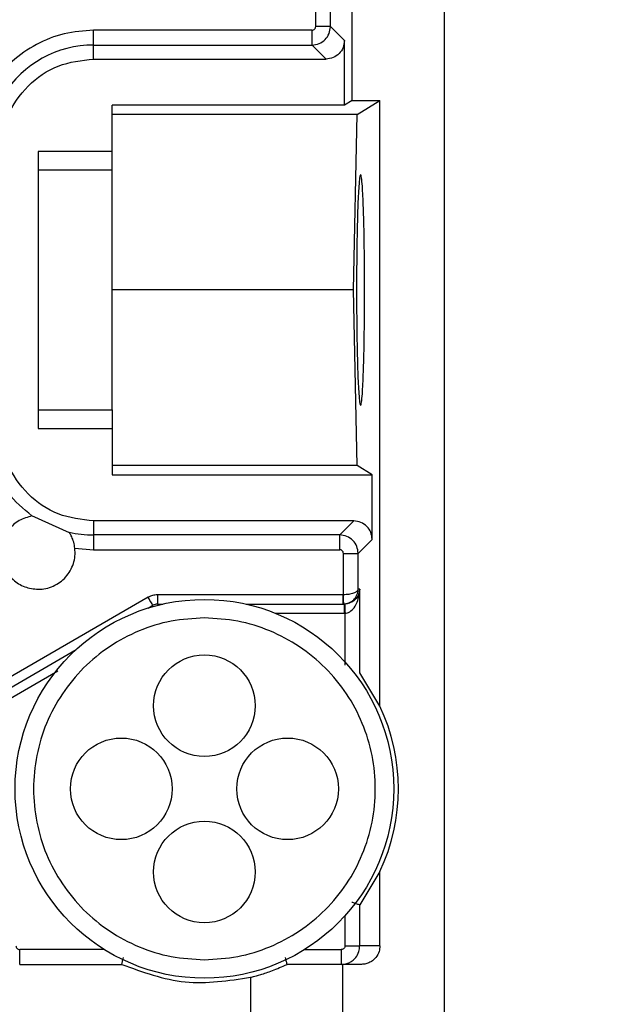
# Model space of a CAD drawing. Header units: inches. Extents: x 170 to 312, y 215 to 248.
# Tile 541 of 557: x 275.388 to 275.4676, y 243.9757 to 244.1068. Entities that reach past the tile are written whole.
import ezdxf

# ---------------------------------------------------------------- set-up
doc = ezdxf.new("R2010")
doc.units = ezdxf.units.IN
doc.header["$LTSCALE"] = 0.25
doc.header["$MEASUREMENT"] = 0
doc.layers.add('ANNOTATIONS', color=1, linetype='Continuous')
doc.layers.add('STANDARD MOTOR LH', color=7, linetype='Continuous')
doc.styles.add('ARIAL', font='arial.ttf', dxfattribs={"height": 0.09375})
doc.dimstyles.new('STANDARD$0', dxfattribs={"dimtxt": 0.09375, "dimasz": 0.09375, "dimexe": 0.03125, "dimexo": 0.046875, "dimgap": 0.09, "dimtad": 0, "dimtih": 1, "dimtoh": 1, "dimdec": 4, "dimzin": 0, "dimdsep": 46, "dimtxsty": 'ARIAL', "dimcen": 0.09, "dimadec": 0, "dimazin": 0, "dimtfac": 1, "dimtdec": 4, "dimtofl": 0, "dimtmove": 0, "dimatfit": 1, "dimfxl": 1, "dimtolj": 1, "dimtzin": 0, "dimarcsym": 0})

# ---------------------------------------------------------------- blocks, each defined once
blk = doc.blocks.new('*D95')
at = {"layer": 'ANNOTATIONS', "color": 0, "lineweight": -2, "transparency": 16777216}
for p, q in [((274.8910447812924, 244.6685519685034), (274.8910447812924, 245.2761724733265)), ((276.0917321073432, 243.2752990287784), (276.0917321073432, 245.2761724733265)), ((274.9847947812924, 245.2449224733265), (275.3102923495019, 245.2449224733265)), ((275.9979821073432, 245.2449224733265), (275.6724845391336, 245.2449224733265))]:
    blk.add_line(p, q, dxfattribs=at)
at = {"layer": 'ANNOTATIONS', "color": 0, "transparency": 16777216}
for points in [[(274.9847947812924, 245.2605474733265), (274.9847947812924, 245.2292974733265), (274.8910447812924, 245.2449224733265)], [(275.9979821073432, 245.2605474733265), (275.9979821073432, 245.2292974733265), (276.0917321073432, 245.2449224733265)]]:
    blk.add_solid(points, dxfattribs=at)
at = {"layer": 'defpoints', "color": 0, "transparency": 16777216}
for p in [(274.8910447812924, 245.2449224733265), (274.8910447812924, 244.6216769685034), (276.0917321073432, 243.2284240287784)]:
    blk.add_point(p, dxfattribs=at)
at = {"layer": 'ANNOTATIONS', "color": 0, "transparency": 16777216, "insert": (275.4913884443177, 245.2449224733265), "char_height": 0.09375, "attachment_point": 5, "style": 'ARIAL'}
blk.add_mtext('\\A1;20"', dxfattribs=at)
blk = doc.blocks.new('*D96')
at = {"layer": 'ANNOTATIONS', "color": 0, "lineweight": -2, "transparency": 16777216}
for p, q in [((275.0292320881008, 244.2732890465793), (275.0292320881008, 244.8424586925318)), ((276.0917321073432, 243.2752990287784), (276.0917321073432, 244.8424586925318)), ((275.1229820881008, 244.8112086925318), (275.2753721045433, 244.8112086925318)), ((275.9979821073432, 244.8112086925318), (275.8455920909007, 244.8112086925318))]:
    blk.add_line(p, q, dxfattribs=at)
at = {"layer": 'ANNOTATIONS', "color": 0, "transparency": 16777216}
for points in [[(275.1229820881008, 244.8268336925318), (275.1229820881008, 244.7955836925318), (275.0292320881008, 244.8112086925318)], [(275.9979821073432, 244.8268336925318), (275.9979821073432, 244.7955836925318), (276.0917321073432, 244.8112086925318)]]:
    blk.add_solid(points, dxfattribs=at)
at = {"layer": 'defpoints', "color": 0, "transparency": 16777216}
for p in [(276.0917321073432, 244.8112086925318), (275.0292320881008, 244.2264140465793), (276.0917321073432, 243.2284240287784)]:
    blk.add_point(p, dxfattribs=at)
at = {"layer": 'ANNOTATIONS', "color": 0, "transparency": 16777216, "insert": (275.560482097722, 244.8112086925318), "char_height": 0.09375, "attachment_point": 5, "style": 'ARIAL'}
blk.add_mtext('\\A1;17 3/8"', dxfattribs=at)

msp = doc.modelspace()

# ---------------------------------------------------------------- linework, layer by layer
at = {"layer": 'STANDARD MOTOR LH'}
for p, q in [((275.4445805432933, 243.8788919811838), (275.4445805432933, 244.3907028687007)), ((275.4322774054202, 244.096055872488), (275.4322774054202, 244.2670425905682)), ((275.4274119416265, 244.1059047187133), (275.4274119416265, 244.1754655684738)), ((275.429379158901, 244.1059047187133), (275.429379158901, 244.1754655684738)), ((275.3978285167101, 244.101578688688), (275.3978285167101, 244.1054130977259)), ((275.4269201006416, 244.1054130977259), (275.3978285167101, 244.1054130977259)), ((275.429379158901, 244.1059047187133), (275.4274119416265, 244.1059047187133)), ((275.4312462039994, 244.1040379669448), (275.429379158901, 244.1059047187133)), ((275.4312462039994, 244.0954269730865), (275.4312462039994, 244.1040379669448)), ((275.3978285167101, 244.1034460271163), (275.4269201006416, 244.1034460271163)), ((275.4287870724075, 244.101578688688), (275.4269201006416, 244.1034460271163)), ((275.3978285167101, 244.101578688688), (275.4287870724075, 244.101578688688)), ((275.4312462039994, 244.0954269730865), (275.4002891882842, 244.0954269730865)), ((275.4002891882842, 244.0867954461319), (275.4002891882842, 244.0954269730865)), ((275.4322774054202, 244.096055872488), (275.4312462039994, 244.0954269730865)), ((275.4322774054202, 244.096055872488), (275.4359682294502, 244.096055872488)), ((275.4329192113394, 244.0941967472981), (275.4359682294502, 244.096055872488)), ((275.4359682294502, 244.0153883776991), (275.4359682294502, 244.096055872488)), ((275.4329192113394, 244.0941967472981), (275.4002891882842, 244.0941967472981)), ((275.4324478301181, 244.0708206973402), (275.4329192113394, 244.0941967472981)), ((275.4002891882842, 244.0892758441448), (275.3904466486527, 244.0892758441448)), ((275.3904466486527, 244.0892758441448), (275.3904466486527, 244.0523661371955)), ((275.4002891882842, 244.0867954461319), (275.3904466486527, 244.0867954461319)), ((275.4324478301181, 244.0708206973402), (275.4002891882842, 244.0708206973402)), ((275.4329192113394, 244.0474446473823), (275.4324478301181, 244.0708206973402)), ((275.3904466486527, 244.0548465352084), (275.4002891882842, 244.0548465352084)), ((275.4002891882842, 244.0548465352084), (275.4002891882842, 244.046214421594)), ((275.3904466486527, 244.0523661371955), (275.4002891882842, 244.0523661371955)), ((275.4329192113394, 244.0474446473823), (275.4002891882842, 244.0474446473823)), ((275.4349371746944, 244.046214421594), (275.4329192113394, 244.0474446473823)), ((275.4002891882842, 244.046214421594), (275.4349371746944, 244.046214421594)), ((275.4349371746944, 244.0376040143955), (275.4349371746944, 244.046214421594)), ((275.3946142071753, 244.0384974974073), (275.3896235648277, 244.0407320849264)), ((275.4324780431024, 244.0400632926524), (275.3978285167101, 244.0400632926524)), ((275.3978285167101, 244.0400632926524), (275.3978285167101, 244.0362288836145)), ((275.430610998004, 244.0381959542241), (275.4324780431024, 244.0400632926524)), ((275.430610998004, 244.0381959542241), (275.3978285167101, 244.0381959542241)), ((275.4330701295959, 244.0357366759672), (275.4349371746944, 244.0376040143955)), ((275.3953379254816, 244.0364218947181), (275.3978285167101, 244.0362288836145)), ((275.3978285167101, 244.0362288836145), (275.430610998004, 244.0362288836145)), ((275.4311029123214, 244.0357366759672), (275.4330701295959, 244.0357366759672)), ((275.4311029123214, 244.0302208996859), (275.4311029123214, 244.0357366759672)), ((275.4330701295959, 244.0309589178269), (275.4330701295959, 244.0357366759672)), ((275.4332849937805, 244.0309589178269), (275.4330701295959, 244.0309589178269)), ((275.4332849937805, 244.0198528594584), (275.4332849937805, 244.0309589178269)), ((275.405098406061, 244.0298906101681), (275.3791462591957, 244.0149073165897)), ((275.4063287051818, 244.030220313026), (275.4063287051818, 244.0289900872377)), ((275.4310770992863, 244.030220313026), (275.4063287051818, 244.030220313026)), ((275.4311029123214, 244.0302208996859), (275.4310770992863, 244.030220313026)), ((275.4310770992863, 244.0289900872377), (275.4310770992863, 244.030220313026)), ((275.4050838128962, 244.0284615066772), (275.4057135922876, 244.0288252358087)), ((275.4063287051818, 244.0289900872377), (275.4070558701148, 244.0289900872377)), ((275.4181287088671, 244.0289900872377), (275.431206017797, 244.0289900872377)), ((275.4310770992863, 244.0289900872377), (275.4311457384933, 244.0289912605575)), ((275.431274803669, 244.0289912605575), (275.431206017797, 244.0289900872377)), ((275.431206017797, 244.0289900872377), (275.431206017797, 244.0277598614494)), ((275.4220625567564, 244.0277598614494), (275.431206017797, 244.0277598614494)), ((275.4313176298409, 244.027761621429), (275.431206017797, 244.0277598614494)), ((275.4313176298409, 244.0208718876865), (275.4313177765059, 244.027761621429)), ((275.3809805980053, 244.0145459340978), (275.3954944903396, 244.0229251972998)), ((275.3815957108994, 244.0134799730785), (275.3930667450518, 244.0201027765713)), ((275.4332849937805, 244.0198528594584), (275.4332873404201, 244.0198516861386)), ((275.4359682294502, 244.0153883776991), (275.4332873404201, 244.0198516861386)), ((275.444592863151, 244.010965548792), (275.4445805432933, 244.010965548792)), ((275.4359682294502, 243.9933798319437), (275.4332873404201, 243.9889165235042)), ((275.4359682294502, 243.9834687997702), (275.4359682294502, 243.9933798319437)), ((275.4332849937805, 243.9889153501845), (275.4332873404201, 243.9889165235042)), ((275.4332849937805, 243.9834687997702), (275.4332849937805, 243.9889153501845)), ((275.4313176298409, 243.9834687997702), (275.4313176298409, 243.9874874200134)), ((275.4359682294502, 243.9834687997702), (275.4332849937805, 243.9834687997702)), ((275.3879860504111, 243.9810077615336), (275.3879860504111, 243.9829765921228)), ((275.3992565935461, 243.9829765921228), (275.3879860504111, 243.9829765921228)), ((275.4259280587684, 243.9829765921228), (275.4308252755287, 243.9829765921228)), ((275.4308252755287, 243.9829765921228), (275.4308252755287, 243.9810077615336)), ((275.3879860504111, 243.9810077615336), (275.4015880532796, 243.9810077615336)), ((275.4310470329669, 243.9746507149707), (275.4310470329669, 243.9810077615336)), ((275.4335061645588, 243.9810077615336), (275.4310470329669, 243.9810077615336)), ((275.4187438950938, 243.9792900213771), (275.4187438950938, 243.9744359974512)), ((275.4445805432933, 243.978977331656), (275.444592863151, 243.978977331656))]:
    msp.add_line(p, q, dxfattribs=at)
at = {"layer": 'STANDARD MOTOR LH', "flags": 128}
for points in [[(275.4057135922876, 244.0288252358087), (275.4057017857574, 244.0288457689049), (275.405666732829, 244.0289061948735), (275.4056099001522, 244.0290047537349), (275.4055334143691, 244.02913733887), (275.4054402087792, 244.0292986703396), (275.4053338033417, 244.0294828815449), (275.4052184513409, 244.0296829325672), (275.405098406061, 244.0298906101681)], [(275.431274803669, 244.0289912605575), (275.4312755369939, 244.028967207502), (275.4312780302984, 244.0288973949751), (275.4312819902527, 244.0287835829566), (275.4312874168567, 244.0286304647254), (275.4312938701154, 244.0284444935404), (275.4313012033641, 244.0282321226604), (275.4313092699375, 244.0280015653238), (275.4313176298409, 244.027761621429)]]:
    msp.add_lwpolyline(points, dxfattribs=at)
at = {"layer": 'STANDARD MOTOR LH'}
for centre, radius in [((275.4125923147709, 244.0043838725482), 0.02522145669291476), ((275.4125923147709, 244.0154567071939), 0.006766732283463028), ((275.4015194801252, 244.0043838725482), 0.006766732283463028), ((275.4236651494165, 244.0043838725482), 0.006766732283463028), ((275.4125923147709, 243.9933110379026), 0.006766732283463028)]:
    msp.add_circle(centre, radius, dxfattribs=at)
for centre, radius, start, end in [((275.3978285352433, 244.0892756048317), 0.0141701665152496, 90, 147.8344107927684), ((275.3978285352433, 244.0523661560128), 0.01417016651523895, 256.6752316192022, 270.0000000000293), ((275.4063287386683, 244.0277598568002), 0.001230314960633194, 90, 120.0000000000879), ((275.4125923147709, 244.0043838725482), 0.02583661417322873, 334.7912347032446, 25.20876529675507)]:
    msp.add_arc(centre, radius, start, end, dxfattribs=at)
for points, knots in [([(275.3978285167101, 244.1054130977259), (275.396508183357, 244.1053195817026), (275.3938675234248, 244.1051325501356), (275.3901578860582, 244.1036348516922), (275.3868502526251, 244.1013843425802), (275.3852268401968, 244.099293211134), (275.3844151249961, 244.0982476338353)], [0, 0, 0, 0, 0.2499994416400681, 0.4999976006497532, 0.7499960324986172, 0.9999999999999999, 0.9999999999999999, 0.9999999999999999, 0.9999999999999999]), ([(275.4269201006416, 244.1034460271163), (275.4272422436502, 244.1034831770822), (275.4278864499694, 244.1035574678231), (275.4286988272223, 244.1041264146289), (275.4292676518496, 244.1049387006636), (275.429341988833, 244.1055827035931), (275.429379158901, 244.1059047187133)], [0, 0, 0, 0, 0.2500676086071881, 0.5000733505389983, 0.7500260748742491, 0.9999999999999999, 0.9999999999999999, 0.9999999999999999, 0.9999999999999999]), ([(275.4269201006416, 244.1054130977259), (275.4269849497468, 244.1054201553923), (275.4271141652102, 244.1054342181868), (275.4272753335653, 244.1055490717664), (275.4273912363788, 244.1057100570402), (275.4274050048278, 244.1058395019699), (275.4274119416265, 244.1059047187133)], [0, 0, 0, 0, 0.2508129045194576, 0.4997587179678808, 0.7479692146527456, 0.9999999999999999, 0.9999999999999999, 0.9999999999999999, 0.9999999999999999]), ([(275.4269201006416, 244.1034460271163), (275.4269201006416, 244.1034831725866), (275.4269201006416, 244.1035575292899), (275.4269201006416, 244.104014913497), (275.4269201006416, 244.1046563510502), (275.4269201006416, 244.1051608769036), (275.4269201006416, 244.1054130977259)], [0, 0, 0, 0, 0.2497112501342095, 0.4998645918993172, 0.7499740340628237, 1, 1, 1, 1]), ([(275.4312462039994, 244.1040379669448), (275.4312093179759, 244.1037155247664), (275.4311355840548, 244.1030709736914), (275.430566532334, 244.1022584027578), (275.4297540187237, 244.1016894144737), (275.4291094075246, 244.1016155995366), (275.4287870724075, 244.101578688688)], [0, 0, 0, 0, 0.2501135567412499, 0.499968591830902, 0.7499613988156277, 1, 1, 1, 1]), ([(275.385525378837, 244.0892758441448), (275.3857103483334, 244.0908879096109), (275.3860803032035, 244.0941121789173), (275.3889251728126, 244.0981790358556), (275.3929920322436, 244.1010241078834), (275.3962163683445, 244.1013938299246), (275.3978285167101, 244.101578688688)], [0, 0, 0, 0, 0.2499886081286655, 0.4999986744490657, 0.7500023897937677, 1, 1, 1, 1]), ([(275.4002891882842, 244.0548465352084), (275.4002891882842, 244.0551720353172), (275.4002891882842, 244.055823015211), (275.4002891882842, 244.0595535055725), (275.4002891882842, 244.0647321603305), (275.4002891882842, 244.0708208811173), (275.4002891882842, 244.0769096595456), (275.4002891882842, 244.0820884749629), (275.4002891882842, 244.0858189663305), (275.4002891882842, 244.0864699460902), (275.4002891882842, 244.0867954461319)], [0, 0, 0, 0, 0.1250078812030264, 0.2500079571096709, 0.3749972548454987, 0.4999940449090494, 0.6250027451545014, 0.7499920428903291, 0.8749921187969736, 1, 1, 1, 1]), ([(275.4339275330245, 244.0708206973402), (275.4339198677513, 244.0727809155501), (275.4339081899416, 244.075767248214), (275.4338411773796, 244.0793414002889), (275.4337595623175, 244.0822696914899), (275.4336450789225, 244.0845320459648), (275.4335145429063, 244.0859131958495), (275.4333904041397, 244.0863532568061), (275.4332665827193, 244.0859130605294), (275.4331357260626, 244.0845320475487), (275.4330212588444, 244.082269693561), (275.4329399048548, 244.0793413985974), (275.4328728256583, 244.075767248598), (275.4328611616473, 244.0727809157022), (275.4328535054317, 244.0708206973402)], [0, 0, 0, 0, 0.1212332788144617, 0.1846952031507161, 0.2498689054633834, 0.3548225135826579, 0.4224305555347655, 0.5000121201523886, 0.5775694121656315, 0.6451775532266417, 0.7501311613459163, 0.8153047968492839, 0.8787667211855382, 0.9999999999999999, 0.9999999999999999, 0.9999999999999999, 0.9999999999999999]), ([(275.4328535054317, 244.0708206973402), (275.4328611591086, 244.0688604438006), (275.4328728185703, 244.0658742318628), (275.4329399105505, 244.0623004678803), (275.4330212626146, 244.059372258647), (275.4331357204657, 244.0571094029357), (275.4332665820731, 244.0557281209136), (275.4333904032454, 244.0552892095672), (275.4335145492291, 244.0557277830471), (275.4336450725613, 244.0571103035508), (275.4337595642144, 244.0593721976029), (275.4338411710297, 244.0623004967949), (275.4339081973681, 244.0658742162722), (275.433919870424, 244.0688604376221), (275.4339275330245, 244.0708206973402)], [0, 0, 0, 0, 0.1212348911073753, 0.1846868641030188, 0.249861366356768, 0.3548234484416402, 0.4224324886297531, 0.4999893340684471, 0.5775704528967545, 0.6451835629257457, 0.7501385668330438, 0.8153131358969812, 0.8787651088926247, 0.9999999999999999, 0.9999999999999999, 0.9999999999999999, 0.9999999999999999]), ([(275.3978285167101, 244.0400632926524), (275.3962163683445, 244.0402481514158), (275.3929920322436, 244.0406178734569), (275.3889251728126, 244.0434629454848), (275.3860803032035, 244.0475298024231), (275.3857103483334, 244.0507540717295), (275.385525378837, 244.0523661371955)], [0, 0, 0, 0, 0.2499976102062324, 0.5000013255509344, 0.7500113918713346, 1, 1, 1, 1]), ([(275.3896235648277, 244.0407320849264), (275.3884748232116, 244.041688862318), (275.3861773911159, 244.0436023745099), (275.3849759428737, 244.0463402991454), (275.3843752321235, 244.0477092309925)], [0, 0, 0, 0, 0.5000111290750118, 1, 1, 1, 1]), ([(275.3896235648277, 244.0407320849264), (275.3890335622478, 244.0405647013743), (275.3878536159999, 244.040229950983), (275.386467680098, 244.0389568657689), (275.3856173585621, 244.0373105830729), (275.3854286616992, 244.0354572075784), (275.3859245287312, 244.0336613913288), (275.3870387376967, 244.0321810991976), (275.3886174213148, 244.0311567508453), (275.3898369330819, 244.0310248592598), (275.3904466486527, 244.0309589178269)], [0, 0, 0, 0, 0.1250104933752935, 0.2500085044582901, 0.3750081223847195, 0.5000073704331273, 0.6250123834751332, 0.749991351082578, 0.8750039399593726, 1, 1, 1, 1]), ([(275.4349371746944, 244.0376040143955), (275.4349002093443, 244.0379262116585), (275.4348262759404, 244.0385706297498), (275.4342579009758, 244.0393836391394), (275.4334447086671, 244.0399517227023), (275.4328003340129, 244.0400260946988), (275.4324780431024, 244.0400632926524)], [0, 0, 0, 0, 0.2499832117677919, 0.499984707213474, 0.749911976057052, 1, 1, 1, 1]), ([(275.3953379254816, 244.0364218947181), (275.3952927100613, 244.0366985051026), (275.3951989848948, 244.0372718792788), (275.3949177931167, 244.0379673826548), (275.394694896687, 244.0383694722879), (275.3945855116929, 244.0385427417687), (275.3945701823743, 244.0385659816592), (275.3945627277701, 244.0385772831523)], [0, 0, 0, 0, 0.2582138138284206, 0.5352406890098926, 0.7898923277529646, 0.8978252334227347, 1, 1, 1, 1]), ([(275.4330701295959, 244.0357366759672), (275.4330329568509, 244.0360586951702), (275.4329586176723, 244.036702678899), (275.4323897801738, 244.0375150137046), (275.4315776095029, 244.0380846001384), (275.4309331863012, 244.0381588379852), (275.430610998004, 244.0381959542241)], [0, 0, 0, 0, 0.249945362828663, 0.4998482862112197, 0.749942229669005, 0.9999999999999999, 0.9999999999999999, 0.9999999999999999, 0.9999999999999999]), ([(275.430610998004, 244.0362288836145), (275.430610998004, 244.0364811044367), (275.430610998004, 244.0369856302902), (275.430610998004, 244.0376270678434), (275.430610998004, 244.0380844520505), (275.430610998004, 244.0381588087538), (275.430610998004, 244.0381959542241)], [0, 0, 0, 0, 0.2500259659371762, 0.5001354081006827, 0.7502887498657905, 1, 1, 1, 1]), ([(275.3904466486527, 244.0309589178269), (275.3907913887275, 244.0309797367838), (275.3914809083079, 244.0310213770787), (275.3924693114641, 244.0313567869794), (275.3933693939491, 244.0318744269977), (275.3941399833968, 244.0325734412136), (275.3947494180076, 244.0334165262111), (275.3951655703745, 244.0343678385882), (275.3953892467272, 244.0353872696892), (275.3953550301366, 244.0360770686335), (275.3953379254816, 244.0364218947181)], [0, 0, 0, 0, 0.1249981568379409, 0.2500106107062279, 0.3750013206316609, 0.5000174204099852, 0.62503163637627, 0.7500211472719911, 0.8750371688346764, 1, 1, 1, 1]), ([(275.4311029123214, 244.0357366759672), (275.4310959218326, 244.0358016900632), (275.431082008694, 244.0359310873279), (275.4309664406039, 244.0360917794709), (275.4308059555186, 244.0362083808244), (275.4306763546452, 244.0362220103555), (275.430610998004, 244.0362288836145)], [0, 0, 0, 0, 0.2511208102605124, 0.4998046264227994, 0.7477556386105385, 1, 1, 1, 1]), ([(275.4330701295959, 244.0309589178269), (275.433054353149, 244.0309009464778), (275.4330245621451, 244.0307914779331), (275.4328305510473, 244.0306119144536), (275.4324605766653, 244.0304199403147), (275.4318398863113, 244.0302621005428), (275.4313426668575, 244.0302343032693), (275.4311029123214, 244.0302208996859)], [0, 0, 0, 0, 0.157838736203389, 0.2980502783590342, 0.5233815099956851, 0.770179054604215, 1, 1, 1, 1]), ([(275.4311457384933, 244.0289912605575), (275.431384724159, 244.0290254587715), (275.4318804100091, 244.0290963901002), (275.4324919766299, 244.0295246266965), (275.4328505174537, 244.0300271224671), (275.4330342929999, 244.0305141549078), (275.4330577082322, 244.0308047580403), (275.4330701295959, 244.0309589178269)], [0, 0, 0, 0, 0.2298043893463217, 0.4766427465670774, 0.7018944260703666, 0.8418603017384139, 1, 1, 1, 1]), ([(275.4332849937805, 244.0309589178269), (275.4332285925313, 244.0306523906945), (275.4331316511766, 244.0301255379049), (275.4326103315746, 244.0294893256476), (275.4320554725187, 244.0291530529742), (275.4316027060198, 244.0290186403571), (275.4313806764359, 244.0290001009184), (275.431274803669, 244.0289912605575)], [0, 0, 0, 0, 0.3870335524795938, 0.6652256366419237, 0.8523358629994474, 0.9295877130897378, 1, 1, 1, 1]), ([(275.4313177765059, 244.027761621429), (275.4314233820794, 244.0277764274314), (275.4316449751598, 244.0278074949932), (275.4320944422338, 244.02802600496), (275.4326424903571, 244.0285706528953), (275.4331497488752, 244.0296045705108), (275.4332352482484, 244.030460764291), (275.4332849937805, 244.0309589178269)], [0, 0, 0, 0, 0.07036892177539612, 0.1476557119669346, 0.3347504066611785, 0.6129422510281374, 1, 1, 1, 1]), ([(275.4063287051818, 244.030220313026), (275.4061127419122, 244.030206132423), (275.4056807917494, 244.0301777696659), (275.4052925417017, 244.0299863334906), (275.405098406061, 244.0298906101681)], [0, 0, 0, 0, 0.4999726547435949, 1, 1, 1, 1]), ([(275.4311457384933, 244.0289912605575), (275.4311452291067, 244.02900788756), (275.4311444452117, 244.0290334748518), (275.4311388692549, 244.0291868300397), (275.4311333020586, 244.0293458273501), (275.4311266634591, 244.029542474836), (275.431116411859, 244.0298286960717), (275.4311082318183, 244.0300663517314), (275.4311029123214, 244.0302208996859)], [0, 0, 0, 0, 0.2396451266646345, 0.3687898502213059, 0.5001396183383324, 0.6317406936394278, 0.7605202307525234, 1, 1, 1, 1]), ([(275.4125923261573, 244.0271444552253), (275.411102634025, 244.0270598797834), (275.4081232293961, 244.0268907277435), (275.4038260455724, 244.0255369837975), (275.3998655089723, 244.0234337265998), (275.3963942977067, 244.0205812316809), (275.3935452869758, 244.0171109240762), (275.3914286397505, 244.0131500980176), (275.3901248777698, 244.0088528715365), (275.3896847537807, 244.0043838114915), (275.3901248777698, 243.9999147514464), (275.3914286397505, 243.9956175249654), (275.3935452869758, 243.9916566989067), (275.3963942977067, 243.9881863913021), (275.3998655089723, 243.9853338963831), (275.4038260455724, 243.9832306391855), (275.4081232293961, 243.9818768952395), (275.411102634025, 243.9817077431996), (275.4125923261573, 243.9816231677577)], [0, 0, 0, 0, 0.06249968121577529, 0.1250002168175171, 0.1874988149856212, 0.2499992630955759, 0.3124974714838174, 0.375000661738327, 0.4374999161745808, 0.5000000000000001, 0.5625000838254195, 0.6249993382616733, 0.6875025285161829, 0.7500007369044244, 0.8125011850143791, 0.8749997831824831, 0.9375003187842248, 1, 1, 1, 1]), ([(275.4125923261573, 243.9816231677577), (275.4140820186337, 243.9817077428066), (275.4170614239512, 243.9818768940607), (275.4213586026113, 243.9832306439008), (275.4253191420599, 243.9853338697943), (275.4287902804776, 243.988186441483), (275.4316393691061, 243.991656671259), (275.4337560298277, 243.995617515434), (275.4350596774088, 243.9999147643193), (275.4354998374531, 244.0043838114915), (275.4350596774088, 244.0088528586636), (275.4337560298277, 244.0131501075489), (275.4316393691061, 244.017110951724), (275.4287902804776, 244.0205811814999), (275.4253191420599, 244.0234337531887), (275.4213586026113, 244.0255369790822), (275.4170614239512, 244.0268907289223), (275.4140820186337, 244.0270598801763), (275.4125923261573, 244.0271444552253)], [0, 0, 0, 0, 0.0624997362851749, 0.1250003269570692, 0.1874989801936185, 0.2499986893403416, 0.3124976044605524, 0.3750008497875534, 0.4374998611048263, 0.5, 0.5625001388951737, 0.6249991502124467, 0.6875023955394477, 0.7500013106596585, 0.8125010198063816, 0.8749996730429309, 0.9375002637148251, 0.9999999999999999, 0.9999999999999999, 0.9999999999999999, 0.9999999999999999]), ([(275.4332849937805, 243.9889153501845), (275.433249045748, 243.9889272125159), (275.4331940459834, 243.9889453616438), (275.4329316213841, 243.9890340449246), (275.4326542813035, 243.9891254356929), (275.4323897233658, 243.9892157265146), (275.4322419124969, 243.9892661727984)], [0, 0, 0, 0, 0.3608809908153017, 0.5521406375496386, 0.7497769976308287, 0.9999999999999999, 0.9999999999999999, 0.9999999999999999, 0.9999999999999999]), ([(275.3874939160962, 243.9834687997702), (275.3875009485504, 243.9834038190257), (275.3875149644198, 243.983274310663), (275.3876300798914, 243.9831131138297), (275.3877912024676, 243.9829971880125), (275.3879206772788, 243.9829835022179), (275.3879860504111, 243.9829765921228)], [0, 0, 0, 0, 0.251009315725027, 0.5002682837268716, 0.7476804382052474, 1, 1, 1, 1]), ([(275.4308252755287, 243.9810077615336), (275.4310235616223, 243.9810216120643), (275.4314095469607, 243.9810485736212), (275.4319402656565, 243.9812538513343), (275.4323882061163, 243.9815441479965), (275.4328406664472, 243.9820027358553), (275.4332102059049, 243.9826523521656), (275.433261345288, 243.9832106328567), (275.4332849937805, 243.9834687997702)], [0, 0, 0, 0, 0.1540643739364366, 0.2999029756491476, 0.4374907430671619, 0.5669097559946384, 0.7997251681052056, 0.9999999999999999, 0.9999999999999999, 0.9999999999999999, 0.9999999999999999]), ([(275.4313176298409, 243.9834687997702), (275.4313107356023, 243.9834033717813), (275.4312970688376, 243.9832736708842), (275.4311808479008, 243.9831125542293), (275.4310195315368, 243.9829976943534), (275.4308901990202, 243.9829836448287), (275.4308252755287, 243.9829765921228)], [0, 0, 0, 0, 0.2524531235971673, 0.5004493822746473, 0.7492311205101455, 1, 1, 1, 1]), ([(275.4313176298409, 243.9834687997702), (275.4315698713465, 243.9834687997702), (275.4320744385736, 243.9834687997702), (275.4327153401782, 243.9834687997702), (275.4331740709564, 243.9834687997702), (275.4332480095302, 243.9834687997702), (275.4332849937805, 243.9834687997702)], [0, 0, 0, 0, 0.2499968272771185, 0.5000771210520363, 0.7499373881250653, 1, 1, 1, 1]), ([(275.4359682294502, 243.9834687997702), (275.4359448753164, 243.9832126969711), (275.4358942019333, 243.9826570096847), (275.4355254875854, 243.9820038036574), (275.4350723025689, 243.9815449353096), (275.4346181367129, 243.9812521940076), (275.4340893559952, 243.9810464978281), (275.4337008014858, 243.9810206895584), (275.4335061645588, 243.9810077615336)], [0, 0, 0, 0, 0.1986231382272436, 0.4309689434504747, 0.5644871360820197, 0.6983961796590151, 0.84891890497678, 1, 1, 1, 1]), ([(275.4015880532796, 243.9810077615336), (275.4015943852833, 243.9810353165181), (275.4016040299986, 243.9810772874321), (275.4016610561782, 243.9813313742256), (275.4017160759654, 243.9815788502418), (275.4017700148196, 243.9818144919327), (275.4017971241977, 243.9819329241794)], [0, 0, 0, 0, 0.3837982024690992, 0.5845897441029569, 0.7912170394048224, 1, 1, 1, 1]), ([(275.4015880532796, 243.9810077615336), (275.4043735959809, 243.9799849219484), (275.409944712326, 243.9779392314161), (275.4158108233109, 243.9788397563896), (275.4187438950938, 243.9792900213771)], [0, 0, 0, 0, 0.4999972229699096, 1, 1, 1, 1]), ([(275.4187438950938, 243.9792900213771), (275.4188159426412, 243.9793068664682), (275.4189564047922, 243.9793397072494), (275.4200381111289, 243.9796330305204), (275.4216196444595, 243.9801406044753), (275.4229271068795, 243.9807141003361), (275.423596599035, 243.9810077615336)], [0, 0, 0, 0, 0.2484985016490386, 0.4844666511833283, 0.7360187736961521, 1, 1, 1, 1]), ([(275.423596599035, 243.9810077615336), (275.4235902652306, 243.9810353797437), (275.4235806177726, 243.981077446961), (275.4235236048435, 243.9813310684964), (275.4234694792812, 243.9815758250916), (275.4234174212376, 243.9818001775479), (275.4233919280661, 243.9819100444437)], [0, 0, 0, 0, 0.3878675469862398, 0.590788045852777, 0.7996061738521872, 1, 1, 1, 1]), ([(275.4310470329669, 243.9810077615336), (275.4310174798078, 243.9810077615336), (275.4309583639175, 243.9810077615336), (275.4304880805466, 243.9810077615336), (275.4297627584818, 243.9810077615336), (275.4287908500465, 243.9810077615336), (275.4276271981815, 243.9810077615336), (275.426329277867, 243.9810077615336), (275.4249557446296, 243.9810077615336), (275.4240496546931, 243.9810077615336), (275.423596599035, 243.9810077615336)], [0, 0, 0, 0, 0.1249793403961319, 0.2499991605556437, 0.3750094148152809, 0.5000046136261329, 0.6250083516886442, 0.750008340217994, 0.8750012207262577, 1, 1, 1, 1])]:
    msp.add_open_spline(points, degree=3, knots=knots, dxfattribs=at)

# ---------------------------------------------------------------- dimensions: what is measured, and where the dimension line sits
at = {"layer": 'ANNOTATIONS'}
for base, p1, p2, text, picture, middle in [((274.8910447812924, 245.2449224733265), (276.0917321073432, 243.2284240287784), (274.8910447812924, 244.6216769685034), '20"', '*D95', (275.4913884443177, 245.2449224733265)), ((276.0917321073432, 244.8112086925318), (275.0292320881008, 244.2264140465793), (276.0917321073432, 243.2284240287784), '17 3/8"', '*D96', (275.560482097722, 244.8112086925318))]:
    dim = msp.add_linear_dim(base=base, p1=p1, p2=p2, text=text, dimstyle='STANDARD$0', dxfattribs=at)
    dim.commit()
    dim.dimension.update_dxf_attribs({"geometry": picture, "text_midpoint": middle, "dimtype": 160})

doc.saveas('drawing.dxf')
